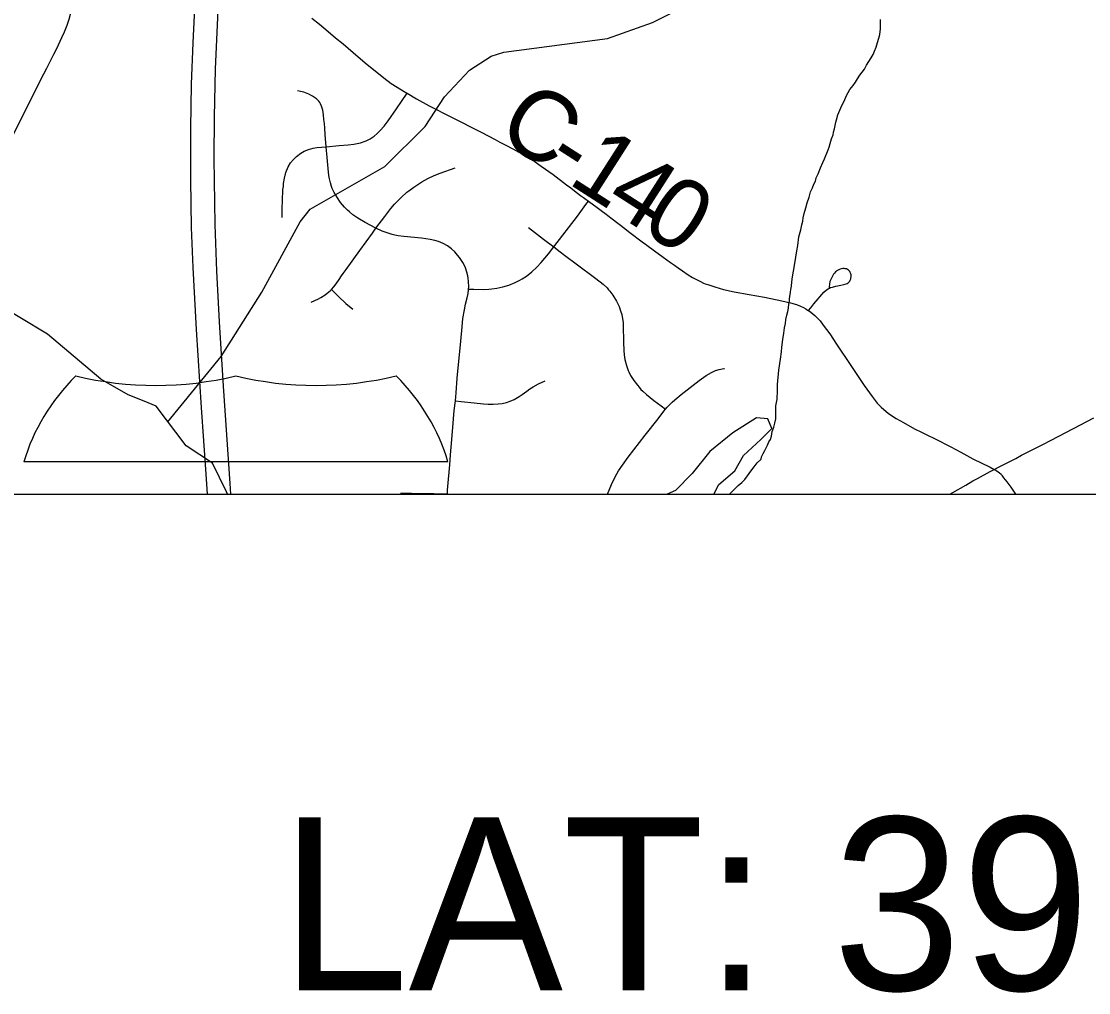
# Model space of a CAD drawing. Extents: x 0 to 34, y 0 to 22.
# Drawn here: x 3.702 to 4.566, y 13.902 to 14.689 of the extents above; entities that cross this region are included whole.
import ezdxf

# ---------------------------------------------------------------- set-up
doc = ezdxf.new("R2010")
doc.units = 0
for name, color, linetype in [('GM_X_Corporation', 7, 'Continuous'), ('GM_X_County_Road', 7, 'Continuous'), ('GM_X_County_Road_Text', 7, 'Continuous'), ('GM_X_Interstate_Route', 7, 'Continuous'), ('GM_X_Interstate_Shield', 7, 'Continuous'), ('GM_X_Minor_Lake', 7, 'Continuous'), ('GM_X_Minor_River', 7, 'Continuous'), ('GM_X_Township_Road', 7, 'Continuous'), ('SH_Text', 7, 'Continuous')]:
    doc.layers.add(name, color=color, linetype=linetype)

msp = doc.modelspace()

# ---------------------------------------------------------------- linework, layer by layer
at = {"layer": 'GM_X_Corporation'}
for points in [[(3.53208, 15.37441), (3.52951, 15.35867), (3.52737, 15.35109), (3.52277, 15.33838), (3.5165, 15.24188), (3.51637, 15.17904), (3.49583, 14.91334), (3.47341, 14.73338), (3.459, 14.54458), (3.43805, 14.30587), (8.71189, 14.30587)], [(4.61526, 14.69692), (4.34443, 14.70806), (3.95135, 14.71922), (3.90087, 14.72095), (3.8625, 14.72228), (3.84378, 14.72272), (3.74986, 14.72596), (3.71943, 14.72701), (3.63706, 14.72601), (3.5905, 14.72847), (3.47906, 14.73437), (3.47341, 14.73338), (3.459, 14.54458), (3.43805, 14.30587), (7.02308, 14.30587)]]:
    msp.add_lwpolyline(points, dxfattribs=at)
at = {"layer": 'GM_X_County_Road'}
for points in [[(3.93763, 14.69137), (3.94365, 14.68655), (3.95088, 14.6806), (3.95675, 14.67555), (3.9629, 14.67048), (3.97107, 14.66346), (3.98073, 14.65529), (3.99578, 14.643), (4.00186, 14.63854), (4.0136, 14.63119), (4.0147, 14.63053)], [(4.0147, 14.63053), (4.02231, 14.62605), (4.03244, 14.62045), (4.05061, 14.6112), (4.07457, 14.59904), (4.08603, 14.5932), (4.08981, 14.59107), (4.09475, 14.58856), (4.10017, 14.58557), (4.10507, 14.58298), (4.1099, 14.58023), (4.11456, 14.57722), (4.11825, 14.57497), (4.12337, 14.57152), (4.13294, 14.56468), (4.14382, 14.55645), (4.14723, 14.55386), (4.15021, 14.55163), (4.15514, 14.5479), (4.15759, 14.5461), (4.15858, 14.54538), (4.16143, 14.54328)], [(4.16143, 14.54328), (4.16854, 14.53806), (4.17194, 14.53555), (4.1758, 14.53266), (4.17729, 14.53151), (4.18071, 14.52888), (4.19094, 14.52095), (4.19386, 14.51869), (4.20608, 14.50948), (4.20738, 14.50859), (4.20873, 14.5076), (4.21505, 14.50287), (4.22203, 14.49785), (4.225, 14.49564), (4.22802, 14.49347), (4.23106, 14.49133), (4.23415, 14.48921), (4.23755, 14.48677), (4.24235, 14.4835), (4.24575, 14.48145), (4.25216, 14.47805), (4.25458, 14.47688), (4.25596, 14.47632), (4.25822, 14.47565), (4.26379, 14.47382), (4.27081, 14.4718), (4.27956, 14.46988), (4.29167, 14.46757), (4.30408, 14.46552), (4.31804, 14.46262), (4.32523, 14.46089), (4.3299, 14.45944), (4.33319, 14.45812), (4.33552, 14.45703), (4.33744, 14.45601), (4.33895, 14.45507), (4.33965, 14.45461)], [(4.33965, 14.45461), (4.34159, 14.4533), (4.34489, 14.45061), (4.34679, 14.44875), (4.34901, 14.44617), (4.35155, 14.44272), (4.35685, 14.4357), (4.36242, 14.42728), (4.3739, 14.41027), (4.38467, 14.39394), (4.39113, 14.38502), (4.39531, 14.37961), (4.39844, 14.37632), (4.40055, 14.37448), (4.40223, 14.37306), (4.40451, 14.37136), (4.41065, 14.36724), (4.41667, 14.36389), (4.42547, 14.35898), (4.43107, 14.35611), (4.4355, 14.35399), (4.44215, 14.35073), (4.45479, 14.3442), (4.46298, 14.33985), (4.4728, 14.3346), (4.48671, 14.32775), (4.48816, 14.32704), (4.48916, 14.32645), (4.48995, 14.32595)], [(4.48995, 14.32595), (4.49456, 14.32829), (4.49987, 14.33106), (4.50744, 14.33492), (4.51225, 14.33747), (4.52892, 14.34593), (4.53608, 14.34969), (4.55979, 14.362), (4.57067, 14.36769)], [(4.45406, 14.30587), (4.45642, 14.30726), (4.46697, 14.31338), (4.47279, 14.31672), (4.47644, 14.31876), (4.48669, 14.32429), (4.48995, 14.32595)]]:
    msp.add_lwpolyline(points, dxfattribs=at)
at = {"layer": 'GM_X_Interstate_Route'}
for points in [[(3.85322, 14.30587), (3.85214, 14.32224), (3.84834, 14.37616), (3.8442, 14.4394), (3.84137, 14.48961), (3.84025, 14.52186), (3.83954, 14.56034), (3.83953, 14.60194), (3.84019, 14.63794), (3.84136, 14.67143), (3.84401, 14.72219), (3.84524, 14.74779), (3.8457, 14.75716), (3.84658, 14.77016), (3.84941, 14.80356), (3.8519, 14.82888), (3.86181, 14.91464), (3.87204, 15.00665), (3.88138, 15.08685), (3.8865, 15.12562), (3.89356, 15.1729), (3.90047, 15.21264), (3.91, 15.26267), (3.91182, 15.27161)], [(3.87204, 14.30587), (3.87146, 14.31469), (3.86602, 14.39341), (3.86275, 14.44552), (3.86062, 14.48649), (3.85943, 14.5244), (3.85862, 14.57784), (3.85868, 14.61143), (3.85956, 14.64997), (3.86273, 14.72175)]]:
    msp.add_lwpolyline(points, dxfattribs=at)
at = {"layer": 'GM_X_Interstate_Shield'}
msp.add_line((4.0478, 14.33224), (3.70443, 14.33224), dxfattribs=at)
for centre, start_param, end_param in [((3.9205, 14.29166), 2.47259, 2.911027), ((3.81125, 14.57159), 4.415841, 5.008937), ((3.94097, 14.57159), 4.415841, 5.008937), ((3.83172, 14.29166), 0.230566, 0.669003)]:
    msp.add_ellipse(centre, major_axis=(0.22195, 0), ratio=0.8, start_param=start_param, end_param=end_param, dxfattribs=at)
at = {"layer": 'GM_X_Minor_Lake'}
msp.add_lwpolyline([(4.2631, 14.30587), (4.26696, 14.31376), (4.28007, 14.32487), (4.28714, 14.33726), (4.30104, 14.35026), (4.30994, 14.35919), (4.30667, 14.36687), (4.29759, 14.36782), (4.27838, 14.3557), (4.25989, 14.34052), (4.24551, 14.32258), (4.23197, 14.30882), (4.22536, 14.30587)], dxfattribs=at)
at = {"layer": 'GM_X_Minor_River'}
for points in [[(3.82111, 14.36459), (3.86423, 14.4175), (3.8971, 14.46963), (3.92815, 14.52635), (3.93632, 14.53682), (3.99653, 14.57125), (4.0294, 14.6036), (4.04503, 14.6276), (4.06517, 14.64921), (4.08284, 14.66061), (4.09314, 14.66381), (4.17681, 14.67492), (4.21347, 14.6878), (4.25446, 14.70858)], [(4.34754, 14.56539), (4.34948, 14.57031), (4.35141, 14.57448), (4.35258, 14.5775), (4.35568, 14.5847), (4.35645, 14.58697), (4.35724, 14.59), (4.35841, 14.59379), (4.35958, 14.59682), (4.35998, 14.5991), (4.36076, 14.60175), (4.36116, 14.60441), (4.36194, 14.60706), (4.36234, 14.60896), (4.36352, 14.61313), (4.36507, 14.61691), (4.36662, 14.6207), (4.36855, 14.6241), (4.37048, 14.62864), (4.37318, 14.63356), (4.37587, 14.63695), (4.37779, 14.63959), (4.37933, 14.64224), (4.38125, 14.64526), (4.38317, 14.64752), (4.38509, 14.65016), (4.38663, 14.65319), (4.38856, 14.65621), (4.39048, 14.65923), (4.39202, 14.66188), (4.39318, 14.66453), (4.39435, 14.66794), (4.39552, 14.67172), (4.39669, 14.67514), (4.39748, 14.67817), (4.3979, 14.68273), (4.39793, 14.68653), (4.39797, 14.69033)], [(3.86921, 14.30587), (3.86859, 14.30795), (3.85727, 14.33099), (3.83592, 14.34514), (3.8115, 14.37722), (3.80171, 14.38123), (3.78891, 14.38645), (3.76677, 14.3991), (3.72346, 14.43539), (3.65596, 14.476), (3.62309, 14.50257), (3.58878, 14.53335), (3.55497, 14.55081), (3.50564, 14.56975), (3.47063, 14.60023)], [(4.27585, 14.30587), (4.27925, 14.30952), (4.28269, 14.3129), (4.28575, 14.31553), (4.28804, 14.31779), (4.29035, 14.32081), (4.29304, 14.32458), (4.29572, 14.32797), (4.29803, 14.33137), (4.30147, 14.33438), (4.30149, 14.33628), (4.30303, 14.33892), (4.30419, 14.34119), (4.30534, 14.34346), (4.3065, 14.34573), (4.30766, 14.34838), (4.30882, 14.35027), (4.3096, 14.35292), (4.31039, 14.35671), (4.31156, 14.36012), (4.31235, 14.36353), (4.31314, 14.36695), (4.31317, 14.36999), (4.31319, 14.37226), (4.31321, 14.37492), (4.31323, 14.37759), (4.31364, 14.38024), (4.31442, 14.38251), (4.31443, 14.38442), (4.31447, 14.38822), (4.3145, 14.39164), (4.31452, 14.39468), (4.31577, 14.40645), (4.31698, 14.41518), (4.3178, 14.42125), (4.31821, 14.42505), (4.31902, 14.43112), (4.31983, 14.43643), (4.32025, 14.44061), (4.32104, 14.44402), (4.32145, 14.44744), (4.32223, 14.45085), (4.32302, 14.45389), (4.32342, 14.45654), (4.32383, 14.45996), (4.32423, 14.46224), (4.32425, 14.46414), (4.32465, 14.46603), (4.32506, 14.46945), (4.32546, 14.47173), (4.32586, 14.47438), (4.32627, 14.4778), (4.32669, 14.48198), (4.32748, 14.48653), (4.32868, 14.4926), (4.32948, 14.49791), (4.33029, 14.50285), (4.33109, 14.5074), (4.33191, 14.51423), (4.33347, 14.51992), (4.33427, 14.52409), (4.33506, 14.52713), (4.33546, 14.52978), (4.33625, 14.5332), (4.33743, 14.53775), (4.3386, 14.54192), (4.34016, 14.54646), (4.34134, 14.55063), (4.34288, 14.55404), (4.34405, 14.55706), (4.34521, 14.55933), (4.34599, 14.56199), (4.34754, 14.56539)]]:
    msp.add_lwpolyline(points, dxfattribs=at)
at = {"layer": 'GM_X_Township_Road'}
msp.add_line((4.04739, 14.30626), (4.07514, 14.30587), dxfattribs=at)
for points in [[(3.65874, 14.52334), (3.6617, 14.52884), (3.67251, 14.55147), (3.67916, 14.56486), (3.68521, 14.57674), (3.69429, 14.59432), (3.70903, 14.62313), (3.71448, 14.63426), (3.72071, 14.64639), (3.72296, 14.6508), (3.72871, 14.66222), (3.73116, 14.66688), (3.73523, 14.67562), (3.73733, 14.68016), (3.73954, 14.68575), (3.74111, 14.69065), (3.7428, 14.69682), (3.74541, 14.70698), (3.74833, 14.71851), (3.75009, 14.72542)], [(3.94921, 14.58719), (3.94842, 14.59719), (3.948, 14.60219), (3.94769, 14.60608), (3.94737, 14.6093), (3.94696, 14.61303), (3.94637, 14.61698), (3.94542, 14.62008), (3.94457, 14.6219), (3.94394, 14.62302), (3.94315, 14.62408), (3.94264, 14.62469), (3.94131, 14.62596), (3.94047, 14.62664), (3.93884, 14.62778), (3.93806, 14.62825), (3.93516, 14.62976), (3.93248, 14.63094), (3.93112, 14.6314), (3.92974, 14.63175), (3.9259, 14.6324)], [(3.94921, 14.58719), (3.95971, 14.58815), (3.9669, 14.58882), (3.97163, 14.58935), (3.97689, 14.59055), (3.98149, 14.59208), (3.98469, 14.59361), (3.98795, 14.59574), (3.99055, 14.59801), (3.99295, 14.6004), (3.99608, 14.604), (3.99941, 14.60826), (4.0062, 14.61792), (4.0102, 14.62385), (4.0147, 14.63053)], [(3.91341, 14.52989), (3.91341, 14.5326), (3.9136, 14.5374), (3.91377, 14.54339), (3.91421, 14.55255), (3.91451, 14.55509), (3.91474, 14.55746), (3.91535, 14.56179), (3.91662, 14.56627), (3.91833, 14.57086), (3.9203, 14.57415), (3.92284, 14.577), (3.92525, 14.57928), (3.92858, 14.58195), (3.93147, 14.58357), (3.93493, 14.58506), (3.9387, 14.58615), (3.94168, 14.58659), (3.94921, 14.58719)], [(3.98945, 14.5213), (3.98071, 14.52598), (3.97492, 14.52936), (3.97084, 14.53212), (3.96796, 14.53444), (3.96642, 14.53579), (3.96409, 14.53823), (3.9609, 14.54201), (3.95831, 14.54579), (3.95572, 14.5502), (3.95408, 14.55356), (3.95353, 14.55496), (3.95261, 14.55795), (3.95189, 14.56126), (3.95145, 14.564), (3.95086, 14.56953), (3.94997, 14.57861), (3.94921, 14.58719)], [(3.98945, 14.5213), (3.99678, 14.53087), (4.00148, 14.53714), (4.00452, 14.54073), (4.00575, 14.54204), (4.00986, 14.54603), (4.01449, 14.55037), (4.01601, 14.55163), (4.02005, 14.55462), (4.02491, 14.55784), (4.02666, 14.5589), (4.03147, 14.56158), (4.03672, 14.56399), (4.04142, 14.56573), (4.05372, 14.57019)], [(4.13346, 14.50615), (4.15263, 14.53116), (4.15933, 14.54037), (4.16143, 14.54328)], [(3.9534, 14.47171), (3.95526, 14.47373), (3.95723, 14.47629), (3.95966, 14.47978), (3.96161, 14.48264), (3.963, 14.48457), (3.96544, 14.48783), (3.97655, 14.50327), (3.98655, 14.51718), (3.98945, 14.5213)], [(4.06449, 14.47196), (4.06458, 14.4738), (4.06435, 14.47822), (4.06406, 14.4808), (4.06375, 14.48277), (4.06303, 14.48578), (4.06184, 14.48921), (4.06106, 14.49114), (4.05984, 14.49361), (4.0572, 14.49752), (4.05561, 14.49953), (4.05328, 14.50226), (4.0506, 14.50463), (4.04732, 14.50695), (4.04377, 14.50895), (4.04017, 14.51041), (4.03721, 14.51128), (4.03334, 14.51218), (4.02646, 14.51314), (4.01204, 14.51464), (4.00744, 14.51523), (4.00481, 14.51574), (4.00249, 14.51628), (3.99842, 14.51751), (3.99611, 14.51833), (3.99462, 14.51891), (3.98945, 14.5213)], [(4.11295, 14.52179), (4.12519, 14.51247), (4.13346, 14.50615)], [(4.06449, 14.47196), (4.06881, 14.47189), (4.07636, 14.4718), (4.08089, 14.47199), (4.08341, 14.47222), (4.08733, 14.47272), (4.09214, 14.47378), (4.09711, 14.47524), (4.10219, 14.47729), (4.10604, 14.47927), (4.10785, 14.48032), (4.11126, 14.48257), (4.11572, 14.48605), (4.11978, 14.48973), (4.12336, 14.49342), (4.12921, 14.5006), (4.13346, 14.50615)], [(4.13346, 14.50615), (4.13875, 14.50206), (4.14219, 14.4994), (4.1516, 14.49235), (4.16753, 14.48047), (4.17342, 14.47589), (4.17656, 14.47289), (4.17787, 14.47142), (4.17874, 14.47033), (4.18124, 14.46701), (4.18434, 14.46216), (4.18633, 14.45804), (4.18758, 14.45433), (4.18847, 14.45141), (4.18921, 14.44793), (4.18962, 14.44503), (4.18976, 14.44255), (4.18998, 14.42906), (4.1902, 14.42226), (4.19045, 14.41885), (4.19093, 14.41493), (4.19222, 14.41013), (4.19374, 14.40605), (4.19422, 14.40508)], [(4.34739, 14.46405), (4.34875, 14.46564), (4.35209, 14.46956), (4.35436, 14.47153), (4.35571, 14.47232), (4.35666, 14.4728), (4.35761, 14.47321), (4.35902, 14.47369), (4.36179, 14.4744), (4.36587, 14.47509), (4.36839, 14.47567), (4.3702, 14.4762), (4.37111, 14.4766), (4.37189, 14.47719), (4.37258, 14.47795), (4.37301, 14.47853), (4.37338, 14.47911), (4.37361, 14.47974), (4.37385, 14.48033), (4.37398, 14.48095), (4.37415, 14.48215), (4.37423, 14.48287), (4.37413, 14.48359), (4.37399, 14.48438), (4.37352, 14.48556), (4.37306, 14.48622), (4.37262, 14.48674), (4.372, 14.48735), (4.37121, 14.48796), (4.37039, 14.48828), (4.36947, 14.48853), (4.36842, 14.48862), (4.36735, 14.48857), (4.36628, 14.48836), (4.36519, 14.48805), (4.36417, 14.48761), (4.36325, 14.48711), (4.3623, 14.48653), (4.36143, 14.48587), (4.36061, 14.48495), (4.35987, 14.48396), (4.35874, 14.48203), (4.35765, 14.47986), (4.35703, 14.47803), (4.3566, 14.47609), (4.35643, 14.47395), (4.3565, 14.4731)], [(3.93715, 14.46137), (3.94309, 14.46418), (3.9448, 14.46516), (3.94839, 14.46747), (3.95128, 14.46975), (3.95228, 14.47062), (3.9534, 14.47171)], [(3.9534, 14.47171), (3.95511, 14.46999), (3.95903, 14.46605), (3.96511, 14.46032), (3.97063, 14.45568)], [(4.05376, 14.3815), (4.0543, 14.38805), (4.05526, 14.39989), (4.05824, 14.4298), (4.0592, 14.44135), (4.05989, 14.44821), (4.06107, 14.45532), (4.06208, 14.45973), (4.0633, 14.46497), (4.06405, 14.46837), (4.06446, 14.4713), (4.06449, 14.47196)], [(4.33965, 14.45461), (4.34146, 14.45689), (4.344, 14.46009), (4.34739, 14.46405)], [(4.19422, 14.40508), (4.19565, 14.40215), (4.19836, 14.39799), (4.20118, 14.3942), (4.2025, 14.39255), (4.20402, 14.39076), (4.20546, 14.38934), (4.20851, 14.38665), (4.21454, 14.38184), (4.22045, 14.37745), (4.22399, 14.37482)], [(4.22399, 14.37482), (4.22503, 14.37608), (4.22612, 14.37729), (4.22827, 14.37946), (4.22939, 14.38052), (4.23152, 14.38238), (4.23661, 14.38655), (4.24388, 14.3924), (4.25122, 14.39813), (4.25678, 14.40208), (4.26106, 14.4046), (4.26445, 14.40613), (4.26742, 14.40702), (4.27109, 14.40763), (4.27171, 14.40769)], [(4.05376, 14.3815), (4.05847, 14.38095), (4.0691, 14.37983), (4.07644, 14.37913), (4.08045, 14.37892), (4.08428, 14.37879), (4.08847, 14.379), (4.09174, 14.37945), (4.09528, 14.38027), (4.09811, 14.38127), (4.10148, 14.38271), (4.1054, 14.38493), (4.10776, 14.38655), (4.11155, 14.38947), (4.1141, 14.39129), (4.11676, 14.39299), (4.12121, 14.39528), (4.1266, 14.39772)], [(4.04739, 14.30626), (4.04749, 14.30924), (4.04759, 14.31221), (4.04922, 14.32977), (4.04993, 14.33778), (4.05046, 14.34411), (4.05147, 14.35677), (4.05291, 14.3738), (4.05376, 14.3815)], [(4.17707, 14.30587), (4.18025, 14.31374), (4.18315, 14.31992), (4.1859, 14.32479), (4.18896, 14.32946), (4.19375, 14.33597), (4.20748, 14.35365), (4.21785, 14.36685), (4.22266, 14.37321), (4.22399, 14.37482)], [(4.50767, 14.30587), (4.50375, 14.3117), (4.50058, 14.3159), (4.49794, 14.31932), (4.49667, 14.32084), (4.49562, 14.32187), (4.49431, 14.32296), (4.49208, 14.3246), (4.48995, 14.32595)], [(4.00931, 14.30689), (4.01821, 14.3068), (4.03622, 14.30642), (4.04739, 14.30626)]]:
    msp.add_lwpolyline(points, dxfattribs=at)

# ---------------------------------------------------------------- texts
at = {"layer": 'GM_X_County_Road_Text'}
for s, rotation, p in [('C', 327.36341, (4.08522, 14.59575)), ('1', 327.36343, (4.1437, 14.5583)), ('-', 327.36344, (4.12423, 14.57077)), ('4', 327.33869, (4.17293, 14.53958)), ('0', 327.09298, (4.20211, 14.52088))]:
    msp.add_text(s, height=0.05682, rotation=rotation, dxfattribs=at).set_placement(p)
at = {"layer": 'SH_Text'}
msp.add_text('LAT: 39.718259', height=0.14, dxfattribs=at).set_placement((3.91189, 13.90436))

doc.saveas('drawing.dxf')
